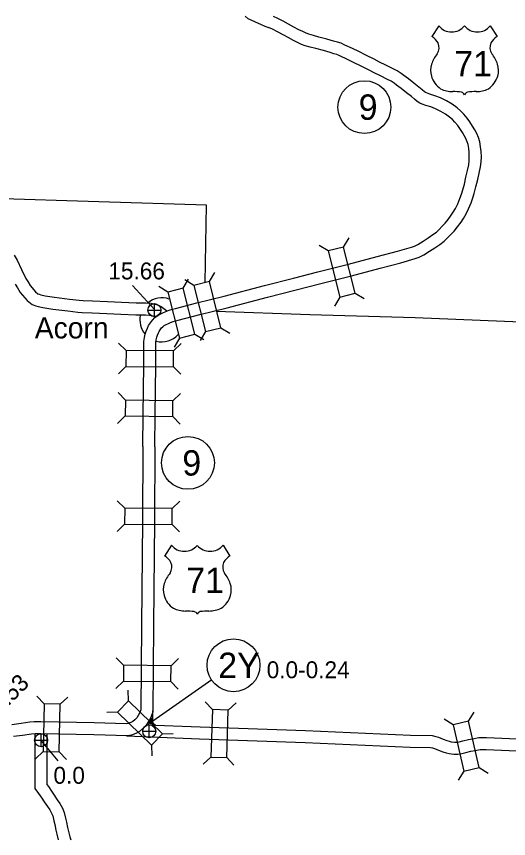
# Model space of a CAD drawing. Extents: x -939622 to -934245, y 1383184 to 1385301.
# Drawn here: x -936351.5 to -936314.6, y 1384140.5 to 1384202.1 of the extents above; entities that cross this region are included whole.
import ezdxf

# ---------------------------------------------------------------- set-up
doc = ezdxf.new("R2010")
doc.units = 0
for name, color, linetype in [('10', 7, 'Continuous'), ('15', 7, 'Continuous'), ('20', 7, 'Continuous'), ('22', 7, 'Continuous'), ('24', 7, 'Continuous'), ('25', 7, 'Continuous'), ('26', 7, 'Continuous'), ('27', 7, 'Continuous'), ('8', 7, 'Continuous')]:
    doc.layers.add(name, color=color, linetype=linetype)

msp = doc.modelspace()

# ---------------------------------------------------------------- linework, layer by layer
at = {"layer": '10'}
for points in [[(-936341.265, 1384149.677), (-936341.266, 1384150.067)], [(-936341.263, 1384149.172), (-936341.27, 1384149.314), (-936341.272, 1384149.48), (-936341.265, 1384149.659)], [(-936341.742, 1384149.021), (-936337.728, 1384148.859), (-936329.815, 1384148.585), (-936321.957, 1384148.242), (-936320.34, 1384148.216), (-936320.063, 1384148.145), (-936319.864, 1384148.084), (-936319.509, 1384147.944), (-936319.236, 1384147.829), (-936319.056, 1384147.777), (-936318.898, 1384147.742), (-936318.65, 1384147.714), (-936318.479, 1384147.711), (-936318.296, 1384147.74), (-936318.022, 1384147.814), (-936317.611, 1384147.909), (-936317.295, 1384147.97), (-936316.822, 1384148.073), (-936316.251, 1384148.073), (-936313.946, 1384147.973)], [(-936341.06, 1384148.974), (-936341.136, 1384149.03), (-936341.185, 1384149.071), (-936341.215, 1384149.113), (-936341.242, 1384149.15), (-936341.255, 1384149.18), (-936341.263, 1384149.204), (-936341.274, 1384149.25)], [(-936350.109, 1384148.314), (-936350.112, 1384147.486), (-936350.112, 1384145.159), (-936350.11, 1384144.247), (-936349.833, 1384143.865), (-936349.598, 1384143.526), (-936349.411, 1384143.245), (-936349.171, 1384142.892), (-936348.999, 1384142.644), (-936348.853, 1384142.388), (-936348.775, 1384142.181), (-936348.681, 1384141.81), (-936348.622, 1384141.529), (-936348.531, 1384141.118), (-936348.461, 1384140.805), (-936348.361, 1384140.391)], [(-936349.209, 1384148.33), (-936349.212, 1384147.484), (-936349.212, 1384145.16), (-936349.211, 1384144.54), (-936349.099, 1384144.386), (-936348.854, 1384144.032), (-936348.664, 1384143.747), (-936348.429, 1384143.401), (-936348.237, 1384143.124), (-936348.035, 1384142.771), (-936347.915, 1384142.451), (-936347.804, 1384142.013), (-936347.743, 1384141.718), (-936347.652, 1384141.314), (-936347.584, 1384141.009), (-936347.49, 1384140.62), (-936347.422, 1384140.383)], [(-936343.235, 1384148.18), (-936337.761, 1384147.96), (-936329.85, 1384147.686), (-936321.984, 1384147.343), (-936320.46, 1384147.317), (-936320.305, 1384147.278), (-936320.161, 1384147.234), (-936319.849, 1384147.111), (-936319.538, 1384146.98), (-936319.279, 1384146.904), (-936319.046, 1384146.853), (-936318.707, 1384146.815), (-936318.416, 1384146.81), (-936318.109, 1384146.858), (-936317.803, 1384146.941), (-936317.425, 1384147.028), (-936317.113, 1384147.088), (-936316.725, 1384147.173), (-936316.271, 1384147.173), (-936313.978, 1384147.073)]]:
    msp.add_lwpolyline(points, dxfattribs=at)
at = {"layer": '15'}
for points in [[(-936341.117, 1384169.855), (-936341.103, 1384172.237), (-936341.051, 1384175.978), (-936341.038, 1384177.661), (-936341.007, 1384177.862), (-936340.961, 1384178.064), (-936340.912, 1384178.224), (-936340.85, 1384178.383), (-936340.798, 1384178.493), (-936340.716, 1384178.618), (-936340.607, 1384178.76), (-936340.523, 1384178.849), (-936340.411, 1384178.928), (-936340.266, 1384179.009), (-936340.14, 1384179.068), (-936339.932, 1384179.165), (-936339.753, 1384179.236), (-936339.558, 1384179.297), (-936339.36, 1384179.346), (-936337.738, 1384179.757), (-936335.704, 1384180.264), (-936332.662, 1384181.062), (-936330.511, 1384181.613), (-936328.683, 1384182.082), (-936326.38, 1384182.665), (-936324.215, 1384183.235), (-936322.689, 1384183.635), (-936321.593, 1384183.951), (-936321.294, 1384184.058), (-936320.96, 1384184.238), (-936320.521, 1384184.508), (-936320.133, 1384184.764), (-936319.759, 1384185.016), (-936319.432, 1384185.249), (-936319.167, 1384185.503), (-936318.93, 1384185.763), (-936318.681, 1384186.015), (-936318.425, 1384186.325), (-936318.166, 1384186.672), (-936317.968, 1384186.959), (-936317.788, 1384187.309), (-936317.599, 1384187.676), (-936317.404, 1384188.138), (-936317.282, 1384188.503), (-936317.174, 1384188.839), (-936317.042, 1384189.32), (-936316.915, 1384189.874), (-936316.812, 1384190.359), (-936316.7, 1384190.828), (-936316.657, 1384191.198), (-936316.642, 1384191.57), (-936316.659, 1384191.992), (-936316.699, 1384192.34), (-936316.757, 1384192.696), (-936316.848, 1384193.021), (-936316.989, 1384193.34), (-936317.132, 1384193.606), (-936317.292, 1384193.886), (-936317.508, 1384194.216), (-936317.7, 1384194.478), (-936317.953, 1384194.787), (-936318.208, 1384195.04), (-936318.463, 1384195.255), (-936318.823, 1384195.534), (-936319.265, 1384195.775), (-936319.705, 1384196), (-936320.131, 1384196.164), (-936320.506, 1384196.287), (-936320.749, 1384196.376), (-936320.833, 1384196.41), (-936320.914, 1384196.464), (-936321.076, 1384196.593), (-936321.32, 1384196.794), (-936321.704, 1384197.096), (-936322.113, 1384197.421), (-936322.459, 1384197.681), (-936322.663, 1384197.836), (-936322.946, 1384198.02), (-936323.255, 1384198.186), (-936323.798, 1384198.451), (-936324.266, 1384198.683), (-936324.685, 1384198.902), (-936325.251, 1384199.177), (-936325.824, 1384199.468), (-936326.309, 1384199.695), (-936326.875, 1384199.954), (-936327.16, 1384200.089), (-936327.425, 1384200.169), (-936327.716, 1384200.259), (-936328.235, 1384200.407), (-936328.816, 1384200.559), (-936329.224, 1384200.67), (-936329.563, 1384200.769), (-936329.779, 1384200.844), (-936330.029, 1384200.962), (-936330.315, 1384201.108), (-936330.693, 1384201.311), (-936331.088, 1384201.513), (-936331.506, 1384201.741), (-936331.909, 1384201.953), (-936332.232, 1384202.096)], [(-936332.561, 1384201.259), (-936332.848, 1384201.358), (-936333.166, 1384201.487), (-936333.56, 1384201.663), (-936333.936, 1384201.843), (-936334.117, 1384201.935), (-936334.352, 1384202.124)], [(-936342.017, 1384169.86), (-936342.003, 1384172.246), (-936341.951, 1384175.987), (-936341.938, 1384177.733), (-936341.892, 1384178.03), (-936341.831, 1384178.297), (-936341.762, 1384178.522), (-936341.676, 1384178.741), (-936341.585, 1384178.933), (-936341.452, 1384179.138), (-936341.292, 1384179.346), (-936341.114, 1384179.534), (-936340.89, 1384179.691), (-936340.677, 1384179.809), (-936340.522, 1384179.883), (-936340.288, 1384179.992), (-936340.053, 1384180.085), (-936339.8, 1384180.164), (-936339.579, 1384180.219), (-936337.957, 1384180.63), (-936335.927, 1384181.136), (-936332.888, 1384181.933), (-936330.735, 1384182.485), (-936328.905, 1384182.954), (-936326.605, 1384183.536), (-936324.443, 1384184.105), (-936322.928, 1384184.503), (-936321.87, 1384184.808), (-936321.66, 1384184.883), (-936321.409, 1384185.018), (-936321.005, 1384185.267), (-936320.633, 1384185.512), (-936320.272, 1384185.755), (-936320.007, 1384185.944), (-936319.812, 1384186.131), (-936319.583, 1384186.383), (-936319.349, 1384186.619), (-936319.133, 1384186.881), (-936318.897, 1384187.197), (-936318.743, 1384187.422), (-936318.589, 1384187.721), (-936318.415, 1384188.058), (-936318.247, 1384188.456), (-936318.137, 1384188.783), (-936318.037, 1384189.096), (-936317.915, 1384189.541), (-936317.794, 1384190.068), (-936317.69, 1384190.557), (-936317.588, 1384190.984), (-936317.555, 1384191.269), (-936317.543, 1384191.57), (-936317.557, 1384191.922), (-936317.591, 1384192.216), (-936317.637, 1384192.502), (-936317.697, 1384192.716), (-936317.798, 1384192.944), (-936317.919, 1384193.169), (-936318.06, 1384193.416), (-936318.248, 1384193.703), (-936318.411, 1384193.926), (-936318.62, 1384194.18), (-936318.816, 1384194.376), (-936319.029, 1384194.555), (-936319.317, 1384194.778), (-936319.685, 1384194.979), (-936320.073, 1384195.177), (-936320.433, 1384195.316), (-936320.802, 1384195.437), (-936321.074, 1384195.537), (-936321.255, 1384195.61), (-936321.444, 1384195.736), (-936321.642, 1384195.894), (-936321.884, 1384196.093), (-936322.262, 1384196.389), (-936322.664, 1384196.709), (-936323.002, 1384196.963), (-936323.182, 1384197.1), (-936323.404, 1384197.245), (-936323.664, 1384197.384), (-936324.195, 1384197.643), (-936324.675, 1384197.881), (-936325.09, 1384198.098), (-936325.651, 1384198.371), (-936326.218, 1384198.659), (-936326.687, 1384198.878), (-936327.255, 1384199.138), (-936327.485, 1384199.247), (-936327.689, 1384199.309), (-936327.972, 1384199.396), (-936328.472, 1384199.539), (-936329.048, 1384199.689), (-936329.468, 1384199.804), (-936329.837, 1384199.912), (-936330.118, 1384200.009), (-936330.426, 1384200.153), (-936330.733, 1384200.311), (-936331.111, 1384200.514), (-936331.509, 1384200.717), (-936331.931, 1384200.948), (-936332.301, 1384201.142), (-936332.596, 1384201.273)], [(-936351.671, 1384184.212), (-936351.44, 1384183.845), (-936351.1, 1384183.139), (-936350.782, 1384182.454), (-936350.649, 1384182.229), (-936350.47, 1384181.93), (-936350.067, 1384181.454), (-936349.879, 1384181.307), (-936349.795, 1384181.277), (-936349.657, 1384181.244), (-936349.328, 1384181.168), (-936348.63, 1384181.055), (-936347.522, 1384180.922), (-936346.791, 1384180.832), (-936346.495, 1384180.805), (-936345.789, 1384180.778), (-936344.672, 1384180.738), (-936343.621, 1384180.699), (-936342.516, 1384180.65), (-936341.785, 1384180.631), (-936341.382, 1384180.602), (-936341.001, 1384180.513), (-936340.638, 1384180.369), (-936340.232, 1384180.073), (-936340.199, 1384180.043)], [(-936351.58, 1384182.036), (-936351.423, 1384181.77), (-936351.205, 1384181.404), (-936350.695, 1384180.802), (-936350.318, 1384180.507), (-936350.049, 1384180.412), (-936349.863, 1384180.368), (-936349.502, 1384180.285), (-936348.756, 1384180.163), (-936347.63, 1384180.029), (-936346.887, 1384179.937), (-936346.553, 1384179.907), (-936345.822, 1384179.879), (-936344.704, 1384179.838), (-936343.658, 1384179.8), (-936342.547, 1384179.75), (-936341.828, 1384179.732), (-936341.518, 1384179.71), (-936341.27, 1384179.652), (-936341.075, 1384179.575), (-936341.064, 1384179.566)], [(-936342.017, 1384169.86), (-936342.052, 1384164.306), (-936342.105, 1384156.488), (-936342.165, 1384150.146), (-936342.24, 1384149.936), (-936342.368, 1384149.713), (-936342.478, 1384149.539), (-936342.62, 1384149.391), (-936342.777, 1384149.262), (-936342.926, 1384149.178), (-936343.107, 1384149.114), (-936343.258, 1384149.081), (-936345.662, 1384149.16), (-936349.655, 1384149.248), (-936350.153, 1384149.243), (-936350.481, 1384149.2), (-936351.145, 1384149.109), (-936351.831, 1384149.018)], [(-936341.117, 1384169.854), (-936341.152, 1384164.3), (-936341.205, 1384156.481), (-936341.267, 1384149.987), (-936341.419, 1384149.558), (-936341.597, 1384149.249), (-936341.765, 1384148.981), (-936342.008, 1384148.728), (-936342.267, 1384148.516), (-936342.552, 1384148.356), (-936342.861, 1384148.246), (-936343.176, 1384148.178), (-936345.687, 1384148.26), (-936349.66, 1384148.348), (-936350.09, 1384148.344), (-936350.361, 1384148.308), (-936351.025, 1384148.218), (-936351.71, 1384148.126)]]:
    msp.add_lwpolyline(points, dxfattribs=at)
at = {"layer": '20'}
for p, q in [((-936326.967, 1384184.819), (-936326.561, 1384185.499)), ((-936328.118, 1384184.527), (-936328.799, 1384184.933)), ((-936337.029, 1384182.234), (-936336.621, 1384182.912)), ((-936338.996, 1384181.741), (-936338.591, 1384182.421)), ((-936338.182, 1384181.947), (-936338.861, 1384182.355)), ((-936340.147, 1384181.449), (-936340.828, 1384181.854)), ((-936327.245, 1384181.072), (-936327.65, 1384180.392)), ((-936326.093, 1384181.364), (-936325.413, 1384180.958)), ((-936337.321, 1384178.488), (-936337.729, 1384177.809)), ((-936336.168, 1384178.775), (-936335.489, 1384178.367)), ((-936339.271, 1384177.994), (-936339.676, 1384177.313)), ((-936338.119, 1384178.286), (-936337.439, 1384177.881)), ((-936343.275, 1384177.062), (-936343.83, 1384177.626)), ((-936339.711, 1384177.035), (-936339.147, 1384177.59)), ((-936343.284, 1384175.874), (-936343.848, 1384175.318)), ((-936339.72, 1384175.847), (-936339.164, 1384175.282)), ((-936343.32, 1384173.346), (-936343.872, 1384173.914)), ((-936339.756, 1384173.297), (-936339.188, 1384173.849)), ((-936343.336, 1384172.158), (-936343.904, 1384171.606)), ((-936339.772, 1384172.109), (-936339.22, 1384171.541)), ((-936343.378, 1384165.248), (-936343.935, 1384165.811)), ((-936339.814, 1384165.225), (-936339.251, 1384165.781)), ((-936343.386, 1384164.06), (-936343.95, 1384163.503)), ((-936339.822, 1384164.037), (-936339.266, 1384163.473)), ((-936343.466, 1384153.472), (-936344.02, 1384154.037)), ((-936339.902, 1384153.438), (-936339.337, 1384153.992)), ((-936343.477, 1384152.284), (-936344.042, 1384151.729)), ((-936339.913, 1384152.25), (-936339.358, 1384151.684)), ((-936343.102, 1384150.811), (-936343.117, 1384151.603)), ((-936349.407, 1384150.575), (-936349.955, 1384151.148)), ((-936348.22, 1384150.549), (-936347.647, 1384151.096)), ((-936336.796, 1384150.16), (-936337.336, 1384150.739)), ((-936335.608, 1384150.119), (-936335.029, 1384150.659)), ((-936343.926, 1384149.955), (-936344.717, 1384149.939)), ((-936341.585, 1384149.022), (-936341.321, 1384149.504)), ((-936341.321, 1384149.504), (-936341.461, 1384149.115)), ((-936318.765, 1384149.009), (-936319.437, 1384149.429)), ((-936317.607, 1384149.277), (-936317.188, 1384149.949)), ((-936341.476, 1384149.24), (-936341.585, 1384149.115)), ((-936341.399, 1384149.317), (-936341.476, 1384149.24)), ((-936341.461, 1384149.115), (-936341.337, 1384149.286)), ((-936341.337, 1384149.286), (-936341.43, 1384149.069)), ((-936341.43, 1384149.069), (-936341.352, 1384149.162)), ((-936341.337, 1384149.069), (-936341.399, 1384149.317)), ((-936341.352, 1384149.162), (-936341.337, 1384149.069)), ((-936340.534, 1384148.34), (-936339.742, 1384148.355)), ((-936349.487, 1384147.012), (-936350.059, 1384146.465)), ((-936348.299, 1384146.986), (-936347.751, 1384146.413)), ((-936341.358, 1384147.483), (-936341.342, 1384146.692)), ((-936336.919, 1384146.598), (-936337.498, 1384146.057)), ((-936335.732, 1384146.557), (-936335.191, 1384145.978)), ((-936316.805, 1384145.804), (-936316.133, 1384145.385)), ((-936317.962, 1384145.537), (-936318.382, 1384144.865))]:
    msp.add_line(p, q, dxfattribs=at)
for points in [[(-936328.118, 1384184.527), (-936327.245, 1384181.072), (-936326.093, 1384181.364), (-936326.967, 1384184.819)], [(-936336.168, 1384178.775), (-936337.029, 1384182.234), (-936338.182, 1384181.947), (-936337.321, 1384178.488)], [(-936338.119, 1384178.286), (-936338.996, 1384181.741), (-936340.147, 1384181.449), (-936339.271, 1384177.994)], [(-936339.711, 1384177.035), (-936343.275, 1384177.062), (-936343.284, 1384175.874), (-936339.72, 1384175.847)], [(-936339.756, 1384173.297), (-936343.32, 1384173.346), (-936343.336, 1384172.158), (-936339.772, 1384172.109)], [(-936339.814, 1384165.225), (-936343.378, 1384165.248), (-936343.386, 1384164.06), (-936339.822, 1384164.037)], [(-936339.902, 1384153.438), (-936343.466, 1384153.472), (-936343.477, 1384152.284), (-936339.913, 1384152.25)], [(-936340.534, 1384148.34), (-936343.102, 1384150.811), (-936343.926, 1384149.955), (-936341.358, 1384147.483)], [(-936348.299, 1384146.986), (-936348.22, 1384150.549), (-936349.407, 1384150.575), (-936349.487, 1384147.012)], [(-936335.732, 1384146.557), (-936335.608, 1384150.119), (-936336.796, 1384150.16), (-936336.919, 1384146.598)], [(-936316.805, 1384145.804), (-936317.607, 1384149.277), (-936318.765, 1384149.009), (-936317.962, 1384145.537)]]:
    msp.add_lwpolyline(points, close=True, dxfattribs=at)
at = {"layer": '22'}
for p, q in [((-936319.834, 1384201.392), (-936320.353, 1384200.589)), ((-936315.973, 1384201.392), (-936315.454, 1384200.589)), ((-936339.868, 1384162.465), (-936340.387, 1384161.662)), ((-936336.007, 1384162.465), (-936335.488, 1384161.662))]:
    msp.add_line(p, q, dxfattribs=at)
for centre, radius, start, end in [((-936318.867, 1384202.206), 1.264, 220.07504, 319.67012), ((-936316.94, 1384202.206), 1.264, 220.32988, 319.92496), ((-936321.031, 1384199.424), 1.349, 30.7809, 59.98827), ((-936314.775, 1384199.424), 1.349, 120.01173, 149.2191), ((-936320.734, 1384199.779), 0.925, 328.81046, 21.21077), ((-936315.072, 1384199.779), 0.925, 158.78923, 211.18954), ((-936318.316, 1384197.884), 2.157, 138.95648, 162.69135), ((-936317.49, 1384197.884), 2.157, 17.30865, 41.04352), ((-936319.028, 1384198.061), 1.426, 160.95764, 197.38186), ((-936316.778, 1384198.061), 1.426, 342.61814, 19.04236), ((-936318.796, 1384198.065), 1.65, 195.10743, 237.13119), ((-936317.01, 1384198.065), 1.65, 302.86881, 344.89257), ((-936318.766, 1384198.584), 2.118, 244.07708, 269.57785), ((-936318.717, 1384192.587), 3.88, 81.19416, 90.95387), ((-936318.231, 1384196.065), 0.372, 28.03422, 72.98637), ((-936317.575, 1384196.065), 0.372, 107.01363, 151.96578), ((-936317.09, 1384192.587), 3.88, 89.04613, 98.80584), ((-936317.041, 1384198.584), 2.118, 270.42215, 295.92292), ((-936338.901, 1384163.279), 1.264, 220.07504, 319.67012), ((-936336.974, 1384163.279), 1.264, 220.32988, 319.92496), ((-936341.065, 1384160.497), 1.349, 30.7809, 59.98827), ((-936340.769, 1384160.852), 0.925, 328.81046, 21.21077), ((-936335.106, 1384160.852), 0.925, 158.78923, 211.18954), ((-936334.809, 1384160.497), 1.349, 120.01173, 149.2191), ((-936338.35, 1384158.957), 2.157, 138.95648, 162.69135), ((-936337.524, 1384158.957), 2.157, 17.30865, 41.04352), ((-936339.062, 1384159.134), 1.426, 160.95764, 197.38186), ((-936336.812, 1384159.134), 1.426, 342.61814, 19.04236), ((-936338.83, 1384159.138), 1.65, 195.10743, 237.13119), ((-936337.044, 1384159.138), 1.65, 302.86881, 344.89257), ((-936338.8, 1384159.657), 2.118, 244.07708, 269.57785), ((-936338.751, 1384153.66), 3.88, 81.19416, 90.95387), ((-936338.265, 1384157.138), 0.372, 28.03422, 72.98637), ((-936337.609, 1384157.138), 0.372, 107.01363, 151.96578), ((-936337.124, 1384153.66), 3.88, 89.04613, 98.80584), ((-936337.075, 1384159.657), 2.118, 270.42215, 295.92292)]:
    msp.add_arc(centre, radius, start, end, dxfattribs=at)
at = {"layer": '24'}
for start, end in [(70.19429, 130.83716), (167.07482, 220.55494), (254.97604, 317.71871)]:
    msp.add_arc((-936340.592, 1384179.363), 1.65, start, end, dxfattribs=at)
at = {"layer": '25'}
for p, q in [((-936342.795, 1384181.932), (-936341.139, 1384180.141)), ((-936341.273, 1384149.301), (-936336.835, 1384152.403)), ((-936341.321, 1384149.504), (-936341.461, 1384149.115)), ((-936341.476, 1384149.24), (-936341.585, 1384149.115)), ((-936341.399, 1384149.317), (-936341.476, 1384149.24)), ((-936341.461, 1384149.115), (-936341.337, 1384149.286)), ((-936341.337, 1384149.286), (-936341.43, 1384149.069)), ((-936341.43, 1384149.069), (-936341.352, 1384149.162)), ((-936341.337, 1384149.069), (-936341.399, 1384149.317)), ((-936341.352, 1384149.162), (-936341.337, 1384149.069)), ((-936349.643, 1384147.824), (-936348.39, 1384146.302))]:
    msp.add_line(p, q, dxfattribs=at)
at = {"layer": '26'}
for p, q in [((-936341.15, 1384179.61), (-936341.15, 1384180.585)), ((-936341.637, 1384180.098), (-936340.662, 1384180.098)), ((-936341.539, 1384148.038), (-936341.539, 1384149.013)), ((-936349.646, 1384147.37), (-936349.646, 1384148.345)), ((-936342.026, 1384148.525), (-936341.051, 1384148.525)), ((-936350.134, 1384147.857), (-936349.159, 1384147.857))]:
    msp.add_line(p, q, dxfattribs=at)
for centre in [(-936341.15, 1384180.098), (-936341.539, 1384148.525), (-936349.646, 1384147.857)]:
    msp.add_circle(centre, 0.487, dxfattribs=at)
at = {"layer": '27'}
for centre in [(-936325.411, 1384195.308), (-936338.632, 1384168.642), (-936335.22, 1384153.473)]:
    msp.add_circle(centre, 1.98, dxfattribs=at)
at = {"layer": '8'}
for points in [[(-936337.339, 1384182.164), (-936337.238, 1384187.969), (-936345.313, 1384188.218), (-936353.322, 1384188.464), (-936353.344, 1384186.85)], [(-936305.903, 1384171.454), (-936313.769, 1384171.376), (-936313.681, 1384179.2), (-936321.607, 1384179.519), (-936329.496, 1384179.751), (-936336.51, 1384179.994)]]:
    msp.add_lwpolyline(points, dxfattribs=at)

# ---------------------------------------------------------------- texts
at = {"layer": '22'}
for p in [(-936318.673, 1384197.607), (-936338.76, 1384158.892)]:
    msp.add_text('71', height=1.9008, dxfattribs=at).set_placement(p)
at = {"layer": '24'}
msp.add_text('Acorn', height=1.584, dxfattribs=at).set_placement((-936350.116, 1384177.971))
at = {"layer": '25'}
for s, p in [('15.66', (-936344.603, 1384182.395)), ('0.0-0.24', (-936332.734, 1384152.505)), ('0.0', (-936348.716, 1384144.594))]:
    msp.add_text(s, height=1.2672, dxfattribs=at).set_placement(p)
msp.add_text('17.53', height=1.2672, rotation=45, dxfattribs=at).set_placement((-936353.451, 1384149.042))
at = {"layer": '27'}
for s, height, p in [('9', 1.901, (-936325.836, 1384194.357)), ('9', 1.901, (-936339.057, 1384167.691)), ('2Y', 1.9008, (-936336.365, 1384152.523))]:
    msp.add_text(s, height=height, dxfattribs=at).set_placement(p)

doc.saveas('drawing.dxf')
